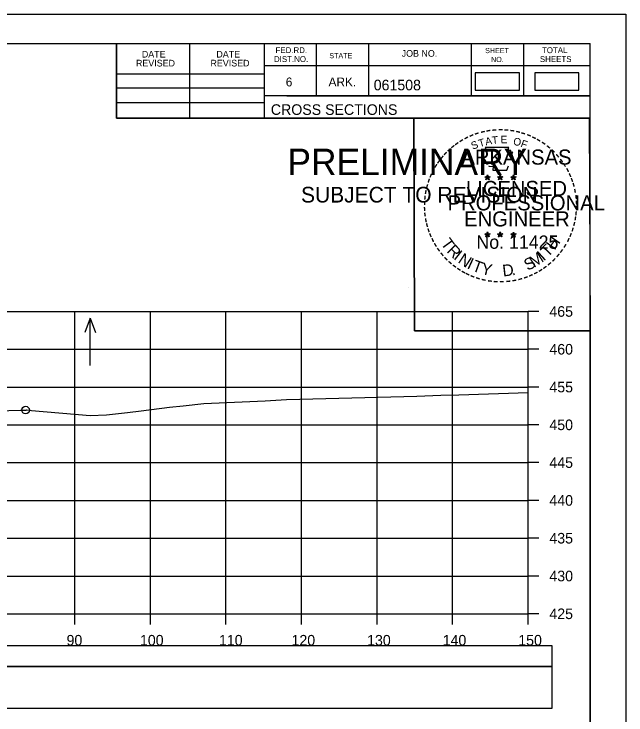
# Model space of a CAD drawing. Extents: x 1371057 to 1372761, y 380005 to 390517.
# Drawn here: x 1371642.8 to 1371723.8, y 384179.1 to 384271.8 of the extents above; entities that cross this region are included whole.
import ezdxf

# ---------------------------------------------------------------- set-up
doc = ezdxf.new("R2010")
doc.units = 0
for name, color, linetype in [('R_Axis', 7, 'Continuous'), ('R_Axis Annot', 7, 'Continuous'), ('R_Border', 7, 'Continuous'), ('R_Border PE', 7, 'Continuous'), ('R_Border Prem', 7, 'Continuous'), ('R_Detour', 7, 'Continuous'), ('R_Dimension', 7, 'Continuous'), ('R_Exist Surface', 7, 'Continuous'), ('R_Grid', 7, 'Continuous'), ('R_No Plot', 7, 'Continuous'), ('R_Water Annot', 7, 'Continuous')]:
    doc.layers.add(name, color=color, linetype=linetype)

msp = doc.modelspace()

# ---------------------------------------------------------------- linework, layer by layer
at = {"layer": 'R_Axis'}
for p, q in [((1371710.872, 384192.481), (1371710.872, 384232.481)), ((1371712.272, 384232.481), (1371710.872, 384232.481)), ((1371712.272, 384227.481), (1371710.872, 384227.481)), ((1371712.272, 384222.481), (1371710.872, 384222.481)), ((1371712.272, 384217.481), (1371710.872, 384217.481)), ((1371712.272, 384212.481), (1371710.872, 384212.481)), ((1371712.272, 384207.481), (1371710.872, 384207.481)), ((1371712.272, 384202.481), (1371710.872, 384202.481)), ((1371712.272, 384197.481), (1371710.872, 384197.481)), ((1371410.872, 384192.481), (1371710.872, 384192.481)), ((1371650.872, 384191.081), (1371650.872, 384192.481)), ((1371660.872, 384191.081), (1371660.872, 384192.481)), ((1371670.872, 384191.081), (1371670.872, 384192.481)), ((1371680.872, 384191.081), (1371680.872, 384192.481)), ((1371690.872, 384191.081), (1371690.872, 384192.481)), ((1371700.872, 384191.081), (1371700.872, 384192.481)), ((1371710.872, 384191.081), (1371710.872, 384192.481)), ((1371712.272, 384192.481), (1371710.872, 384192.481))]:
    msp.add_line(p, q, dxfattribs=at)
at = {"layer": 'R_Border'}
for p, q in [((1371402.872, 384267.941), (1371719.052, 384267.941)), ((1371656.412, 384258.061), (1371656.412, 384267.941)), ((1371666.092, 384258.061), (1371666.092, 384267.941)), ((1371675.952, 384267.941), (1371675.952, 384258.061)), ((1371682.792, 384267.941), (1371682.792, 384261.001)), ((1371689.732, 384267.941), (1371689.732, 384261.001)), ((1371703.312, 384267.941), (1371703.312, 384261.001)), ((1371710.252, 384267.941), (1371710.252, 384261.001)), ((1371719.052, 384062.481), (1371719.052, 384267.941)), ((1371719.052, 384265.001), (1371675.952, 384265.001)), ((1371719.052, 384265.021), (1371719.052, 384265.021)), ((1371656.412, 384263.921), (1371675.952, 384263.921)), ((1371656.412, 384262.061), (1371675.952, 384262.061)), ((1371719.052, 384261.001), (1371675.952, 384261.001)), ((1371678.912, 384261.001), (1371719.052, 384261.001)), ((1371656.412, 384260.121), (1371675.952, 384260.121)), ((1371719.052, 384258.061), (1371656.412, 384258.061))]:
    msp.add_line(p, q, dxfattribs=at)
at = {"layer": 'R_Border PE'}
for p, q in [((1371705.486, 384250.57), (1371705.445, 384250.318)), ((1371705.486, 384250.205), (1371705.486, 384250.57)), ((1371705.486, 384250.57), (1371705.535, 384250.32)), ((1371707.156, 384250.57), (1371707.115, 384250.318)), ((1371707.156, 384250.205), (1371707.156, 384250.57)), ((1371707.156, 384250.57), (1371707.205, 384250.32)), ((1371708.92, 384250.558), (1371708.879, 384250.306)), ((1371708.92, 384250.193), (1371708.92, 384250.558)), ((1371708.92, 384250.558), (1371708.969, 384250.308)), ((1371705.137, 384250.316), (1371705.486, 384250.205)), ((1371705.137, 384250.316), (1371705.39, 384250.271)), ((1371705.137, 384250.316), (1371705.374, 384250.194)), ((1371705.27, 384249.908), (1371705.486, 384250.205)), ((1371705.27, 384249.908), (1371705.396, 384250.152)), ((1371705.27, 384249.908), (1371705.484, 384250.125)), ((1371705.699, 384249.908), (1371705.484, 384250.122)), ((1371705.833, 384250.316), (1371705.486, 384250.205)), ((1371705.699, 384249.908), (1371705.486, 384250.205)), ((1371705.833, 384250.316), (1371705.547, 384250.267)), ((1371705.699, 384249.908), (1371705.562, 384250.199)), ((1371705.833, 384250.316), (1371705.629, 384250.214)), ((1371706.807, 384250.316), (1371707.156, 384250.205)), ((1371706.807, 384250.316), (1371707.06, 384250.271)), ((1371706.807, 384250.316), (1371707.044, 384250.194)), ((1371706.94, 384249.908), (1371707.156, 384250.205)), ((1371706.94, 384249.908), (1371707.066, 384250.152)), ((1371706.94, 384249.908), (1371707.154, 384250.125)), ((1371707.369, 384249.908), (1371707.154, 384250.122)), ((1371707.503, 384250.316), (1371707.156, 384250.205)), ((1371707.369, 384249.908), (1371707.156, 384250.205)), ((1371707.503, 384250.316), (1371707.217, 384250.267)), ((1371707.369, 384249.908), (1371707.232, 384250.199)), ((1371707.503, 384250.316), (1371707.299, 384250.214)), ((1371708.571, 384250.304), (1371708.92, 384250.193)), ((1371708.571, 384250.304), (1371708.824, 384250.259)), ((1371708.571, 384250.304), (1371708.808, 384250.182)), ((1371708.704, 384249.896), (1371708.92, 384250.193)), ((1371708.704, 384249.896), (1371708.83, 384250.14)), ((1371708.704, 384249.896), (1371708.918, 384250.113)), ((1371709.133, 384249.896), (1371708.918, 384250.11)), ((1371709.267, 384250.304), (1371708.92, 384250.193)), ((1371709.133, 384249.896), (1371708.92, 384250.193)), ((1371709.267, 384250.304), (1371708.981, 384250.255)), ((1371709.133, 384249.896), (1371708.996, 384250.187)), ((1371709.267, 384250.304), (1371709.063, 384250.202)), ((1371705.133, 384242.743), (1371705.482, 384242.632)), ((1371705.133, 384242.743), (1371705.386, 384242.698)), ((1371705.133, 384242.743), (1371705.37, 384242.621)), ((1371705.266, 384242.335), (1371705.482, 384242.632)), ((1371705.266, 384242.335), (1371705.392, 384242.579)), ((1371705.266, 384242.335), (1371705.48, 384242.552)), ((1371705.482, 384242.997), (1371705.441, 384242.745)), ((1371705.695, 384242.335), (1371705.48, 384242.549)), ((1371705.482, 384242.632), (1371705.482, 384242.997)), ((1371705.482, 384242.997), (1371705.531, 384242.747)), ((1371705.829, 384242.743), (1371705.482, 384242.632)), ((1371705.695, 384242.335), (1371705.482, 384242.632)), ((1371705.829, 384242.743), (1371705.543, 384242.694)), ((1371705.695, 384242.335), (1371705.558, 384242.626)), ((1371705.829, 384242.743), (1371705.625, 384242.641)), ((1371706.802, 384242.743), (1371707.151, 384242.632)), ((1371706.802, 384242.743), (1371707.055, 384242.698)), ((1371706.802, 384242.743), (1371707.039, 384242.621)), ((1371706.935, 384242.335), (1371707.151, 384242.632)), ((1371706.935, 384242.335), (1371707.061, 384242.579)), ((1371706.935, 384242.335), (1371707.149, 384242.552)), ((1371707.151, 384242.997), (1371707.11, 384242.745)), ((1371707.364, 384242.335), (1371707.149, 384242.549)), ((1371707.151, 384242.632), (1371707.151, 384242.997)), ((1371707.151, 384242.997), (1371707.2, 384242.747)), ((1371707.498, 384242.743), (1371707.151, 384242.632)), ((1371707.364, 384242.335), (1371707.151, 384242.632)), ((1371707.498, 384242.743), (1371707.212, 384242.694)), ((1371707.364, 384242.335), (1371707.227, 384242.626)), ((1371707.498, 384242.743), (1371707.294, 384242.641)), ((1371708.569, 384242.733), (1371708.918, 384242.622)), ((1371708.569, 384242.733), (1371708.822, 384242.688)), ((1371708.569, 384242.733), (1371708.806, 384242.611)), ((1371708.702, 384242.325), (1371708.918, 384242.622)), ((1371708.702, 384242.325), (1371708.828, 384242.569)), ((1371708.702, 384242.325), (1371708.916, 384242.542)), ((1371708.918, 384242.987), (1371708.877, 384242.735)), ((1371709.131, 384242.325), (1371708.916, 384242.539)), ((1371708.918, 384242.622), (1371708.918, 384242.987)), ((1371708.918, 384242.987), (1371708.967, 384242.737)), ((1371709.265, 384242.733), (1371708.918, 384242.622)), ((1371709.131, 384242.325), (1371708.918, 384242.622)), ((1371709.265, 384242.733), (1371708.979, 384242.684)), ((1371709.131, 384242.325), (1371708.994, 384242.616)), ((1371709.265, 384242.733), (1371709.061, 384242.631))]:
    msp.add_line(p, q, dxfattribs=at)
for points in [[(1371705.178, 384254.194), (1371705.447, 384253.367)], [(1371708.689, 384253.272), (1371708.831, 384253.556), (1371708.146, 384253.532), (1371708.294, 384254.194), (1371705.178, 384254.194)], [(1371705.67, 384251.771), (1371705.67, 384251.684), (1371706.233, 384251.665), (1371706.179, 384251.192), (1371708.049, 384251.192), (1371708.25, 384251.728)], [(1371705.486, 384250.57), (1371705.699, 384249.908), (1371705.137, 384250.316), (1371705.833, 384250.316), (1371705.27, 384249.908), (1371705.486, 384250.57)], [(1371707.156, 384250.57), (1371707.369, 384249.908), (1371706.807, 384250.316), (1371707.503, 384250.316), (1371706.94, 384249.908), (1371707.156, 384250.57)], [(1371708.92, 384250.558), (1371709.133, 384249.896), (1371708.571, 384250.304), (1371709.267, 384250.304), (1371708.704, 384249.896), (1371708.92, 384250.558)], [(1371705.482, 384242.997), (1371705.695, 384242.335), (1371705.133, 384242.743), (1371705.829, 384242.743), (1371705.266, 384242.335), (1371705.482, 384242.997)], [(1371707.151, 384242.997), (1371707.364, 384242.335), (1371706.802, 384242.743), (1371707.498, 384242.743), (1371706.935, 384242.335), (1371707.151, 384242.997)], [(1371708.918, 384242.987), (1371709.131, 384242.325), (1371708.569, 384242.733), (1371709.265, 384242.733), (1371708.702, 384242.325), (1371708.918, 384242.987)]]:
    msp.add_lwpolyline(points, dxfattribs=at)
for centre, radius in [((1371705.485, 384250.204), 0.172), ((1371705.485, 384250.204), 0.145), ((1371705.485, 384250.204), 0.116), ((1371705.485, 384250.204), 0.0991), ((1371705.485, 384250.204), 0.0747), ((1371705.485, 384250.204), 0.0495), ((1371705.485, 384250.204), 0.0296), ((1371707.155, 384250.204), 0.172), ((1371707.155, 384250.204), 0.145), ((1371707.155, 384250.204), 0.116), ((1371707.155, 384250.204), 0.0991), ((1371707.155, 384250.204), 0.0747), ((1371707.155, 384250.204), 0.0495), ((1371707.155, 384250.204), 0.0296), ((1371708.919, 384250.192), 0.172), ((1371708.919, 384250.192), 0.145), ((1371708.919, 384250.192), 0.116), ((1371708.919, 384250.192), 0.0991), ((1371708.919, 384250.192), 0.0747), ((1371708.919, 384250.192), 0.0495), ((1371708.919, 384250.192), 0.0296), ((1371705.481, 384242.631), 0.172), ((1371705.481, 384242.631), 0.145), ((1371705.481, 384242.631), 0.116), ((1371705.481, 384242.631), 0.0991), ((1371705.481, 384242.631), 0.0747), ((1371705.481, 384242.631), 0.0495), ((1371705.481, 384242.631), 0.0296), ((1371707.15, 384242.631), 0.172), ((1371707.15, 384242.631), 0.145), ((1371707.15, 384242.631), 0.116), ((1371707.15, 384242.631), 0.0991), ((1371707.15, 384242.631), 0.0747), ((1371707.15, 384242.631), 0.0495), ((1371707.15, 384242.631), 0.0296), ((1371708.917, 384242.621), 0.172), ((1371708.917, 384242.621), 0.145), ((1371708.917, 384242.621), 0.116), ((1371708.917, 384242.621), 0.0991), ((1371708.917, 384242.621), 0.0747), ((1371708.917, 384242.621), 0.0495), ((1371708.917, 384242.621), 0.0296)]:
    msp.add_circle(centre, radius, dxfattribs=at)
at = {"layer": 'R_Detour'}
msp.add_lwpolyline([(1371407.717, 384185.528), (1371714.027, 384185.528), (1371714.027, 384188.234), (1371407.717, 384188.234)], close=True, dxfattribs=at)
at = {"layer": 'R_Dimension'}
for points in [[(1371703.866, 384261.74), (1371709.699, 384261.74), (1371709.699, 384264.051), (1371703.866, 384264.051)], [(1371711.736, 384261.74), (1371717.569, 384261.74), (1371717.569, 384264.051), (1371711.736, 384264.051)], [(1371407.717, 384180.006), (1371714.027, 384180.006), (1371714.027, 384185.528), (1371407.717, 384185.528)]]:
    msp.add_lwpolyline(points, close=True, dxfattribs=at)
at = {"layer": 'R_Exist Surface'}
msp.add_lwpolyline([(1371640.559, 384219.335), (1371643.677, 384219.422), (1371644.376, 384219.442), (1371644.43, 384219.44), (1371644.443, 384219.445), (1371644.469, 384219.449), (1371644.823, 384219.41), (1371645.159, 384219.371), (1371652.921, 384218.699), (1371655.052, 384218.795), (1371657.855, 384219.1), (1371659.673, 384219.338), (1371663.395, 384219.804), (1371665.211, 384219.988), (1371667.952, 384220.295), (1371676.073, 384220.675), (1371678.887, 384220.834), (1371680.632, 384220.86), (1371696.144, 384221.272), (1371699.325, 384221.398), (1371701.697, 384221.458), (1371710.872, 384221.775)], dxfattribs=at)
at = {"layer": 'R_Grid'}
for p, q in [((1371410.872, 384232.481), (1371710.872, 384232.481)), ((1371650.872, 384192.481), (1371650.872, 384232.481)), ((1371660.872, 384192.481), (1371660.872, 384232.481)), ((1371670.872, 384192.481), (1371670.872, 384232.481)), ((1371680.872, 384192.481), (1371680.872, 384232.481)), ((1371690.872, 384192.481), (1371690.872, 384232.481)), ((1371700.872, 384192.481), (1371700.872, 384232.481)), ((1371710.872, 384192.481), (1371710.872, 384232.481)), ((1371410.872, 384227.481), (1371710.872, 384227.481)), ((1371410.872, 384222.481), (1371710.872, 384222.481)), ((1371410.872, 384217.481), (1371710.872, 384217.481)), ((1371410.872, 384212.481), (1371710.872, 384212.481)), ((1371410.872, 384207.481), (1371710.872, 384207.481)), ((1371410.872, 384202.481), (1371710.872, 384202.481)), ((1371410.872, 384197.481), (1371710.872, 384197.481)), ((1371410.872, 384192.481), (1371710.872, 384192.481))]:
    msp.add_line(p, q, dxfattribs=at)
at = {"layer": 'R_No Plot'}
for p, q in [((1371390.472, 384271.836), (1371723.805, 384271.836)), ((1371695.087, 384235.606), (1371695.087, 384235.606))]:
    msp.add_line(p, q, dxfattribs=at)
for points in [[(1371390.465, 384271.836), (1371723.805, 384271.836), (1371723.805, 384058.498), (1371390.465, 384058.498)], [(1371636.792, 384267.941), (1371656.412, 384267.941), (1371656.412, 384258.061), (1371672.524, 384258.061), (1371695.724, 384258.061), (1371695.845, 384229.904), (1371719.052, 384229.904), (1371719.052, 384062.481), (1371402.872, 384062.481), (1371402.872, 384267.941)], [(1371695.724, 384258.061), (1371718.932, 384258.061), (1371719.052, 384229.904), (1371695.845, 384229.904)]]:
    msp.add_lwpolyline(points, close=True, dxfattribs=at)
msp.add_circle((1371644.376, 384219.442), 0.5, dxfattribs=at)
at = {"layer": 'R_Water Annot'}
for p, q in [((1371652.921, 384231.602), (1371652.22, 384229.679)), ((1371652.921, 384225.318), (1371652.921, 384231.602)), ((1371652.921, 384231.602), (1371653.621, 384229.679))]:
    msp.add_line(p, q, dxfattribs=at)

# ---------------------------------------------------------------- texts
at = {"layer": 'R_Axis Annot'}
for s, p in [('465', (1371713.672, 384231.781)), ('460', (1371713.672, 384226.781)), ('455', (1371713.672, 384221.781)), ('450', (1371713.672, 384216.781)), ('445', (1371713.672, 384211.781)), ('440', (1371713.672, 384206.781)), ('435', (1371713.672, 384201.781)), ('430', (1371713.672, 384196.781)), ('425', (1371713.672, 384191.781)), ('90', (1371649.787, 384188.281)), ('100', (1371659.5, 384188.281)), ('110', (1371669.952, 384188.281)), ('120', (1371679.555, 384188.281)), ('130', (1371689.555, 384188.281)), ('140', (1371699.555, 384188.281)), ('150', (1371709.555, 384188.281))]:
    msp.add_text(s, height=1.4, dxfattribs=at).set_placement(p)
at = {"layer": 'R_Border'}
for s, height, p in [('FED.RD.', 0.7819, (1371677.432, 384266.661)), ('SHEET', 0.684, (1371705.172, 384266.661)), ('TOTAL', 0.7819, (1371712.692, 384266.661)), ('DATE', 0.8792, (1371659.75, 384266.077)), ('DATE', 0.8792, (1371669.61, 384266.077)), ('DIST.NO.', 0.7819, (1371677.232, 384265.481)), ('STATE', 0.684, (1371684.552, 384265.981)), ('JOB NO.', 0.8792, (1371694.132, 384266.181)), ('SHEETS', 0.7819, (1371712.412, 384265.481)), ('REVISED', 0.8792, (1371658.97, 384264.897)), ('REVISED', 0.8792, (1371668.83, 384264.897)), ('NO.', 0.684, (1371705.952, 384265.481)), ('6', 1.172, (1371678.792, 384262.261)), ('ARK.', 1.1723, (1371684.452, 384262.261)), ('061508', 1.4, (1371690.428, 384261.741)), ('CROSS SECTIONS', 1.4, (1371676.816, 384258.491))]:
    msp.add_text(s, height=height, rotation=360, dxfattribs=at).set_placement(p)
at = {"layer": 'R_Border PE'}
for s, height, rotation, p in [('-', 1.6, 19.17608, (1371703.926, 384255.321)), ('-', 1.6, 13.63015, (1371704.676, 384255.562)), ('-', 1.6, 10.21935, (1371705.354, 384255.724)), ('-', 1.6, 5.89682, (1371706.083, 384255.834)), ('-', 1.6, 0.18623, (1371706.855, 384255.906)), ('-', 1.6, 357.74304, (1371707.578, 384255.893)), ('-', 1.6, 352.16172, (1371708.322, 384255.837)), ('-', 1.6, 347.20489, (1371709.041, 384255.723)), ('-', 1.6, 342.3362, (1371709.676, 384255.568)), ('-', 1.6, 34.06357, (1371702.062, 384254.365)), ('-', 1.6, 28.79182, (1371702.659, 384254.735)), ('-', 1.6, 24.30721, (1371703.292, 384255.052)), ('T', 1, 16.4036, (1371704.447, 384254.203)), ('A', 1, 11.21318, (1371705.273, 384254.454)), ('T', 1, 6.02276, (1371706.122, 384254.62)), ('E', 1, 0.83234, (1371707.227, 384254.73)), ('O', 1, 350.4515, (1371708.831, 384254.52)), ('F', 1, 340.07066, (1371709.785, 384254.292)), ('-', 1.6, 337.85509, (1371710.411, 384255.345)), ('-', 1.6, 334.12109, (1371711.042, 384255.074)), ('-', 1.6, 329.64089, (1371711.621, 384254.791)), ('-', 1.6, 38.95066, (1371701.008, 384253.592)), ('-', 1.6, 36.23174, (1371701.484, 384253.97)), ('S', 1, 21.59401, (1371703.533, 384253.872)), ('-', 1.6, 325.86266, (1371712.264, 384254.43)), ('-', 1.6, 320.52971, (1371712.874, 384254.004)), ('-', 1.6, 48.42305, (1371700.127, 384252.697)), ('-', 1.6, 42.96224, (1371700.575, 384253.175)), ('ARKANSAS', 2, 360, (1371702.031, 384251.906)), ('-', 1.6, 315.57859, (1371713.473, 384253.516)), ('-', 1.6, 309.87973, (1371714.042, 384252.966)), ('-', 1.6, 54.23247, (1371699.311, 384251.644)), ('-', 1.6, 50.61417, (1371699.724, 384252.211)), ('-', 1.6, 306.65218, (1371714.567, 384252.364)), ('-', 1.6, 58.07063, (1371698.986, 384251.117)), ('-', 1.4, 303.67529, (1371715.053, 384251.796)), ('-', 1.6, 299.66835, (1371715.372, 384251.189)), ('-', 1.6, 67.77427, (1371698.414, 384249.892)), ('-', 1.6, 62.87135, (1371698.673, 384250.503)), ('-', 1.6, 294.66279, (1371715.696, 384250.577)), ('-', 1.6, 72.39447, (1371698.195, 384249.262)), ('LICENSED', 2, 360, (1371702.629, 384247.757)), ('DWB', 0.01, 360, (1371705.473, 384250.2)), ('DWB', 0.01, 360, (1371707.143, 384250.2)), ('DWB', 0.01, 360, (1371708.907, 384250.189)), ('-', 1.6, 290.57283, (1371715.953, 384250)), ('-', 1.6, 75.46096, (1371697.998, 384248.548)), ('-', 1.6, 285.12326, (1371716.187, 384249.42)), ('-', 1.6, 280.54934, (1371716.387, 384248.678)), ('-', 1.6, 85.18634, (1371697.79, 384247.144)), ('-', 1.6, 81.20126, (1371697.866, 384247.835)), ('PROFESSIONAL', 2, 360, (1371700.205, 384245.853)), ('-', 1.6, 276.59616, (1371716.549, 384247.91)), ('-', 1.6, 89.06224, (1371697.765, 384246.443)), ('-', 1.6, 274.33011, (1371716.609, 384247.188)), ('-', 1.6, 94.19588, (1371697.8, 384245.718)), ('-', 1.6, 269.94067, (1371716.643, 384246.556)), ('-', 1.6, 98.94793, (1371697.872, 384245.051)), ('ENGINEER', 2, 360, (1371702.392, 384243.728)), ('-', 1.6, 260.99529, (1371716.553, 384245.236)), ('-', 1.6, 263.5172, (1371716.624, 384245.89)), ('-', 1.6, 101.71495, (1371698.007, 384244.318)), ('-', 1.6, 105.45785, (1371698.169, 384243.723)), ('-', 1.6, 255.7626, (1371716.443, 384244.558)), ('-', 1.6, 109.08742, (1371698.384, 384243.092)), ('-', 1.6, 252.86809, (1371716.262, 384243.838)), ('-', 1.6, 114.06432, (1371698.638, 384242.496)), ('-', 1.6, 115.72885, (1371698.943, 384241.878)), ('T', 1.54, 306.04056, (1371699.242, 384241.47)), ('No. 11425', 1.757, 360, (1371704.02, 384240.777)), ('DWB', 0.01, 360, (1371705.469, 384242.627)), ('DWB', 0.01, 360, (1371707.138, 384242.627)), ('DWB', 0.01, 360, (1371708.905, 384242.617)), ('H', 1.54, 54.60883, (1371714.362, 384240.506)), ('-', 1.6, 244.61971, (1371715.777, 384242.536)), ('-', 1.6, 247.88866, (1371716.039, 384243.165)), ('-', 1.6, 120.44712, (1371699.3, 384241.292)), ('R', 1.54, 314.00497, (1371700.004, 384240.423)), ('T', 1.54, 46.64442, (1371713.472, 384239.563)), ('-', 1.6, 239.07125, (1371715.383, 384241.784)), ('-', 1.6, 125.89344, (1371699.703, 384240.731)), ('-', 1.6, 130.71812, (1371700.165, 384240.179)), ('I', 1.54, 321.96938, (1371700.905, 384239.491)), ('M', 1.54, 32.65632, (1371711.627, 384238.238)), ('I', 1.54, 42.11359, (1371712.911, 384239.085)), ('-', 1.6, 233.84524, (1371714.981, 384241.131)), ('-', 1.6, 134.22381, (1371700.682, 384239.634)), ('N', 1.54, 326.50021, (1371701.472, 384239.019)), ('I', 1.54, 335.36034, (1371702.68, 384238.233)), ('S', 1.54, 26.9312, (1371710.788, 384237.832)), ('-', 1.6, 225.76533, (1371714.072, 384240.001)), ('-', 1.6, 231.25377, (1371714.551, 384240.565)), ('-', 1.6, 138.93382, (1371701.207, 384239.17)), ('-', 1.6, 144.64634, (1371701.763, 384238.764)), ('T', 1.54, 339.89117, (1371703.341, 384237.906)), ('Y', 1.54, 347.85558, (1371704.558, 384237.46)), ('D', 1.54, 6.39691, (1371707.543, 384237.102)), ('-', 1.6, 215.73633, (1371713.001, 384239.02)), ('-', 1.6, 221.08509, (1371713.55, 384239.492)), ('-', 1.6, 148.08978, (1371702.324, 384238.393)), ('-', 1.6, 151.57039, (1371702.903, 384238.068)), ('-', 1.6, 154.60019, (1371703.425, 384237.821)), ('.', 1.54, 13.76417, (1371708.735, 384237.229)), ('-', 1.6, 207.35684, (1371711.909, 384238.287)), ('-', 1.6, 212.24909, (1371712.467, 384238.633)), ('-', 1.6, 158.56121, (1371704.049, 384237.567)), ('-', 1.6, 162.79826, (1371704.736, 384237.354)), ('-', 1.6, 167.55551, (1371705.451, 384237.19)), ('-', 1.6, 173.11546, (1371706.223, 384237.08)), ('-', 1.6, 185.81666, (1371708.524, 384237.122)), ('-', 1.6, 191.28576, (1371709.26, 384237.254)), ('-', 1.6, 195.47429, (1371709.989, 384237.453)), ('-', 1.6, 200.71842, (1371710.666, 384237.695)), ('-', 1.6, 204.25161, (1371711.285, 384237.968)), ('-', 1.6, 176.51827, (1371706.971, 384237.027)), ('-', 1.6, 181.59176, (1371707.715, 384237.046))]:
    msp.add_text(s, height=height, rotation=rotation, dxfattribs=at).set_placement(p)
at = {"layer": 'R_Border Prem'}
for s, height, p in [('PRELIMINARY', 3.5, (1371679.004, 384250.524)), ('DWB', 0.01, (1371679.75, 384252.373)), ('SUBJECT TO REVISION', 2.07511, (1371680.813, 384246.895))]:
    msp.add_text(s, height=height, rotation=360, dxfattribs=at).set_placement(p)

doc.saveas('drawing.dxf')
